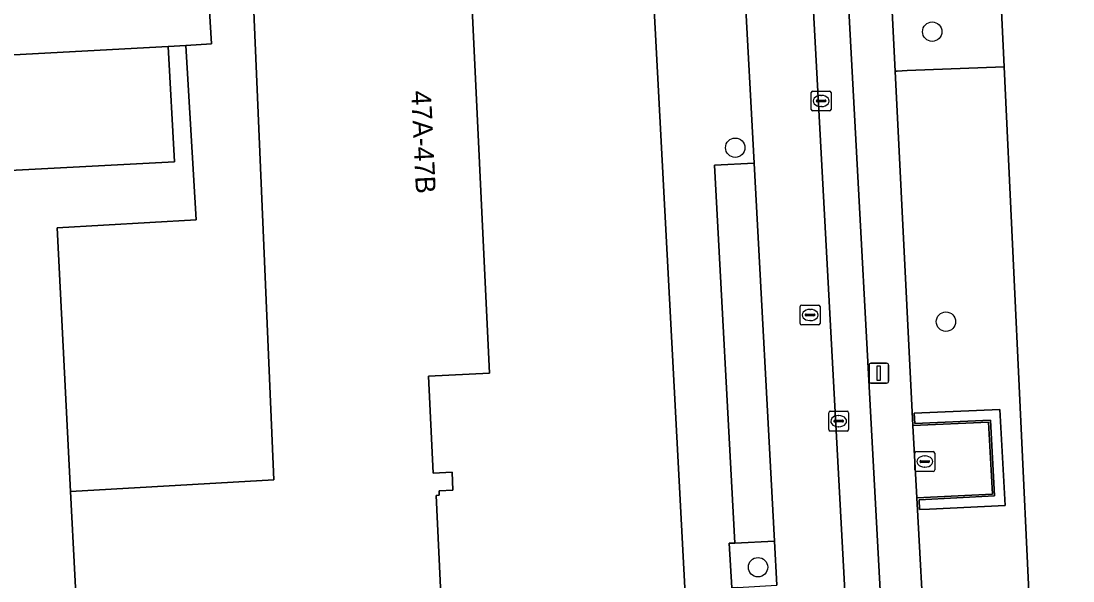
# Model space of a CAD drawing. Extents: x 158086 to 159499, y 382904 to 383981.
# Drawn here: x 158635.1 to 158688.2, y 383464.6 to 383492.8 of the extents above; entities that cross this region are included whole.
import ezdxf

# ---------------------------------------------------------------- set-up
doc = ezdxf.new("R2010")
doc.units = 0
for name, color, linetype in [('IMGEO_Boom', 7, 'Continuous'), ('IMGEO_Erf', 7, 'Continuous'), ('IMGEO_Groenvoorziening', 7, 'Continuous'), ('IMGEO_Haag', 7, 'Continuous'), ('IMGEO_Hek', 7, 'Continuous'), ('IMGEO_Kolk', 7, 'Continuous'), ('IMGEO_Lichtmast', 7, 'Continuous'), ('IMGEO_Pand', 7, 'Continuous'), ('IMGEO_Pand_nummerreeks', 7, 'Continuous'), ('IMGEO_Parkeervlak_open', 7, 'Continuous'), ('IMGEO_Rijbaan_lokaal_open', 7, 'Continuous'), ('IMGEO_Rioolput', 7, 'Continuous'), ('IMGEO_Voetpad_open', 7, 'Continuous')]:
    doc.layers.add(name, color=color, linetype=linetype)

msp = doc.modelspace()

# ---------------------------------------------------------------- linework, layer by layer
at = {"layer": 'IMGEO_Boom'}
for centre in [(158681.105, 383492.279), (158671.166, 383486.427), (158681.798, 383477.654), (158672.316, 383465.269)]:
    msp.add_circle(centre, 0.489, dxfattribs=at)
at = {"layer": 'IMGEO_Erf'}
msp.add_lwpolyline([(158666.215, 383509.595), (158652.105, 383508.733), (158652.357, 383502.827), (158654.173, 383502.913), (158654.312, 383500), (158654.497, 383496.111), (158657.764, 383496.267), (158658.774, 383475.051), (158655.697, 383474.905), (158655.929, 383470.015), (158656.879, 383470.06), (158656.922, 383469.151), (158656.222, 383469.118), (158656.232, 383468.894), (158656.07, 383468.886), (158656.747, 383454.587), (158638.28, 383456.476), (158638.66, 383451.771), (158669.483, 383448.061)], close=True, dxfattribs=at)
for points in [[(158608.564, 383500), (158609.453, 383483.978), (158630.141, 383485.048), (158631.344, 383485.11), (158642.872, 383485.706), (158642.554, 383491.534), (158631.02, 383490.909), (158629.826, 383490.845), (158613.939, 383489.984), (158613.305, 383500)], [(158644.238, 383500), (158644.734, 383491.659), (158643.439, 383491.582), (158643.959, 383482.788), (158636.944, 383482.39), (158637.621, 383469.091), (158647.886, 383469.682), (158646.59, 383500)]]:
    msp.add_lwpolyline(points, dxfattribs=at)
at = {"layer": 'IMGEO_Groenvoorziening'}
for points in [[(158679.835, 383490.315), (158684.731, 383490.506), (158683.965, 383506.714), (158692.273, 383513.247), (158691.131, 383514.699), (158689.852, 383516.327), (158678.958, 383507.771), (158678.446, 383508.004), (158689.543, 383516.72), (158689.481, 383516.799), (158678.344, 383508.051), (158679.235, 383490.291), (158679.335, 383490.295)], [(158684.731, 383490.506), (158679.835, 383490.315), (158679.335, 383490.295), (158679.235, 383490.291), (158680.133, 383472.413), (158683.95, 383472.588), (158684.148, 383468.957), (158680.334, 383468.77), (158681.589, 383445.672), (158686.843, 383445.786)], [(158684.517, 383473.215), (158680.202, 383473.035), (158680.228, 383472.517), (158684.045, 383472.693), (158684.253, 383468.862), (158680.439, 383468.675), (158680.465, 383468.173), (158680.966, 383468.2), (158684.779, 383468.387)], [(158680.966, 383468.2), (158680.465, 383468.173), (158680.439, 383468.675), (158684.253, 383468.862), (158684.045, 383472.693), (158680.228, 383472.517), (158680.202, 383473.035), (158684.517, 383473.215), (158684.779, 383468.387)], [(158673.142, 383466.585), (158671.151, 383466.481), (158670.857, 383466.473), (158670.992, 383464.236), (158671.28, 383464.247), (158673.264, 383464.371)]]:
    msp.add_lwpolyline(points, close=True, dxfattribs=at)
msp.add_lwpolyline([(158683.965, 383506.714), (158684.731, 383490.506), (158686.843, 383445.786), (158687.027, 383441.888), (158687.459, 383432.748), (158718.224, 383422.637), (158719.842, 383422.111), (158721.269, 383421.648), (158727.718, 383419.553), (158734.64, 383417.304), (158734.075, 383427.729), (158733.043, 383446.788), (158730.95, 383485.444), (158730.631, 383492.144), (158730.202, 383501.168)], dxfattribs=at)
at = {"layer": 'IMGEO_Haag'}
msp.add_lwpolyline([(158684.517, 383473.215), (158680.202, 383473.035), (158680.228, 383472.517), (158684.045, 383472.693), (158684.253, 383468.862), (158680.439, 383468.675), (158680.465, 383468.173), (158680.966, 383468.2), (158684.779, 383468.387)], close=True, dxfattribs=at)
at = {"layer": 'IMGEO_Hek'}
msp.add_lwpolyline([(158721.882, 383536.526), (158722.472, 383536.99), (158728.916, 383528.2), (158730.109, 383503.121), (158730.202, 383501.168), (158730.631, 383492.144), (158730.95, 383485.444), (158733.043, 383446.788), (158734.075, 383427.729), (158734.64, 383417.304), (158721.269, 383421.648), (158719.842, 383422.111), (158718.224, 383422.637), (158687.459, 383432.748), (158686.843, 383445.786), (158684.731, 383490.506), (158683.965, 383506.714), (158692.273, 383513.247), (158691.131, 383514.699)], dxfattribs=at)
at = {"layer": 'IMGEO_Kolk'}
for p, q in [((158675.001, 383488.357), (158675.001, 383489.209)), ((158675.076, 383489.283), (158675.928, 383489.283)), ((158676.002, 383489.209), (158676.002, 383488.357)), ((158675.26, 383488.777), (158675.26, 383488.789)), ((158675.698, 383488.74), (158675.3, 383488.74)), ((158675.303, 383488.826), (158675.701, 383488.826)), ((158675.489, 383489.063), (158675.514, 383489.063)), ((158675.744, 383488.789), (158675.744, 383488.777)), ((158675.928, 383488.283), (158675.076, 383488.283)), ((158675.512, 383488.503), (158675.487, 383488.503)), ((158675.885, 383472.21), (158675.885, 383473.062)), ((158675.96, 383473.136), (158676.812, 383473.136)), ((158676.144, 383472.63), (158676.144, 383472.642)), ((158676.187, 383472.679), (158676.585, 383472.679)), ((158676.373, 383472.916), (158676.398, 383472.916)), ((158676.628, 383472.642), (158676.628, 383472.63)), ((158676.886, 383473.062), (158676.886, 383472.21)), ((158676.812, 383472.136), (158675.96, 383472.136)), ((158676.582, 383472.593), (158676.184, 383472.593)), ((158676.396, 383472.356), (158676.371, 383472.356))]:
    msp.add_line(p, q, dxfattribs=at)
for points in [[(158675.001, 383488.357), (158675.001, 383489.209)], [(158675.076, 383489.283), (158675.928, 383489.283)], [(158676.002, 383489.209), (158676.002, 383488.357)], [(158675.928, 383488.283), (158675.076, 383488.283)], [(158675.885, 383472.21), (158675.885, 383473.062)], [(158675.96, 383473.136), (158676.812, 383473.136)], [(158676.886, 383473.062), (158676.886, 383472.21)], [(158676.812, 383472.136), (158675.96, 383472.136)]]:
    msp.add_lwpolyline(points, dxfattribs=at)
for centre, radius, start, end in [((158675.078, 383489.207), 0.0765, 91.552, 178.448), ((158675.078, 383489.207), 0.0765, 91.552, 178.448), ((158675.926, 383489.207), 0.0765, 1.552, 88.448), ((158675.926, 383489.207), 0.0765, 1.552, 88.448), ((158675.3, 383488.786), 0.0403, 85.8775, 175.7526), ((158675.297, 383488.776), 0.0366, 178.938, 274.7102), ((158675.701, 383488.783), 0.043, 264.8664, 352.4533), ((158675.705, 383488.788), 0.0386, 1.7309, 96.639), ((158675.078, 383488.359), 0.0765, 181.552, 268.448), ((158675.078, 383488.359), 0.0765, 181.552, 268.448), ((158675.926, 383488.359), 0.0765, 271.552, 358.448), ((158675.926, 383488.359), 0.0765, 271.552, 358.448), ((158675.962, 383473.06), 0.0765, 91.552, 178.448), ((158675.962, 383473.06), 0.0765, 91.552, 178.448), ((158676.184, 383472.639), 0.0403, 85.8775, 175.7526), ((158676.589, 383472.641), 0.0386, 1.7309, 96.639), ((158676.81, 383473.06), 0.0765, 1.552, 88.448), ((158676.81, 383473.06), 0.0765, 1.552, 88.448), ((158675.962, 383472.212), 0.0765, 181.552, 268.448), ((158675.962, 383472.212), 0.0765, 181.552, 268.448), ((158676.181, 383472.629), 0.0366, 178.938, 274.7102), ((158676.585, 383472.636), 0.043, 264.8664, 352.4533), ((158676.81, 383472.212), 0.0765, 271.552, 358.448), ((158676.81, 383472.212), 0.0765, 271.552, 358.448)]:
    msp.add_arc(centre, radius, start, end, dxfattribs=at)
for centre, major_axis, ratio, start_param, end_param in [((158675.488, 383488.783), (-0.387, 0.002), 0.722429, 4.712389, 7.853982), ((158675.513, 383488.783), (-0.39, 0.002), 0.717154, 1.570796, 4.712389), ((158676.372, 383472.636), (-0.387, 0.002), 0.722429, 4.712389, 7.853982), ((158676.397, 383472.636), (-0.39, 0.002), 0.717154, 1.570796, 4.712389)]:
    msp.add_ellipse(centre, major_axis=major_axis, ratio=ratio, start_param=start_param, end_param=end_param, dxfattribs=at)
at = {"layer": 'IMGEO_Lichtmast'}
for p, q in [((158677.916, 383474.658), (158677.916, 383475.458)), ((158677.916, 383475.458), (158677.916, 383474.658)), ((158678.016, 383475.558), (158678.806, 383475.558)), ((158678.806, 383475.558), (158678.016, 383475.558)), ((158678.906, 383475.458), (158678.906, 383474.658)), ((158678.906, 383474.658), (158678.906, 383475.458)), ((158678.806, 383474.558), (158678.016, 383474.558)), ((158678.016, 383474.558), (158678.806, 383474.558))]:
    msp.add_line(p, q, dxfattribs=at)
msp.add_lwpolyline([(158678.336, 383475.433), (158678.486, 383475.433), (158678.486, 383474.683), (158678.336, 383474.683), (158678.336, 383475.433)], dxfattribs=at)
for centre, start, end in [((158678.016, 383475.458), 90, 180), ((158678.016, 383475.458), 90, 180), ((158678.806, 383475.458), 0, 90), ((158678.806, 383475.458), 360, 90), ((158678.016, 383474.658), 180, 270), ((158678.016, 383474.658), 180, 270), ((158678.806, 383474.658), 270, 0), ((158678.806, 383474.658), 270, 0)]:
    msp.add_arc(centre, 0.1, start, end, dxfattribs=at)
at = {"layer": 'IMGEO_Pand'}
for points in [[(158643.439, 383491.582), (158644.734, 383491.659), (158644.238, 383500), (158644, 383504.009), (158613.175, 383502.059), (158613.305, 383500), (158613.939, 383489.984), (158629.826, 383490.845), (158631.02, 383490.909), (158642.554, 383491.534)], [(158657.764, 383496.267), (158654.497, 383496.111), (158654.312, 383500), (158654.173, 383502.913), (158652.357, 383502.827), (158646.481, 383502.547), (158646.59, 383500), (158647.886, 383469.682), (158637.621, 383469.091), (158638.28, 383456.476), (158656.747, 383454.587), (158656.07, 383468.886), (158656.232, 383468.894), (158656.222, 383469.118), (158656.922, 383469.151), (158656.879, 383470.06), (158655.929, 383470.015), (158655.697, 383474.905), (158658.774, 383475.051)]]:
    msp.add_lwpolyline(points, close=True, dxfattribs=at)
at = {"layer": 'IMGEO_Parkeervlak_open'}
for points in [[(158674.312, 383508.257), (158677.437, 383450.382)], [(158679.174, 383451.328), (158676.089, 383508.344)]]:
    msp.add_lwpolyline(points, dxfattribs=at)
msp.add_lwpolyline([(158672.118, 383485.65), (158670.119, 383485.551), (158671.151, 383466.481), (158673.142, 383466.585)], close=True, dxfattribs=at)
at = {"layer": 'IMGEO_Rijbaan_lokaal_open'}
for points in [[(158677.437, 383450.382), (158674.312, 383508.257)], [(158671.633, 383494.676), (158672.118, 383485.65)], [(158672.118, 383485.65), (158673.142, 383466.585)], [(158673.142, 383466.585), (158673.264, 383464.371)]]:
    msp.add_lwpolyline(points, dxfattribs=at)
at = {"layer": 'IMGEO_Rioolput'}
for p, q in [((158674.519, 383478.49), (158675.371, 383478.49)), ((158674.444, 383477.564), (158674.444, 383478.416)), ((158674.703, 383477.984), (158674.703, 383477.996)), ((158675.141, 383477.947), (158674.743, 383477.947)), ((158674.746, 383478.033), (158675.144, 383478.033)), ((158674.932, 383478.27), (158674.957, 383478.27)), ((158675.187, 383477.996), (158675.187, 383477.984)), ((158675.445, 383478.416), (158675.445, 383477.564)), ((158675.371, 383477.49), (158674.519, 383477.49)), ((158674.955, 383477.71), (158674.93, 383477.71)), ((158680.304, 383471.099), (158681.156, 383471.099)), ((158680.229, 383470.173), (158680.229, 383471.025)), ((158680.488, 383470.593), (158680.488, 383470.605)), ((158680.926, 383470.556), (158680.528, 383470.556)), ((158680.531, 383470.642), (158680.929, 383470.642)), ((158680.717, 383470.879), (158680.742, 383470.879)), ((158680.972, 383470.605), (158680.972, 383470.593)), ((158681.23, 383471.025), (158681.23, 383470.173)), ((158681.156, 383470.099), (158680.304, 383470.099)), ((158680.74, 383470.319), (158680.715, 383470.319))]:
    msp.add_line(p, q, dxfattribs=at)
for points in [[(158674.519, 383478.49), (158675.371, 383478.49)], [(158674.444, 383477.564), (158674.444, 383478.416)], [(158675.445, 383478.416), (158675.445, 383477.564)], [(158675.371, 383477.49), (158674.519, 383477.49)], [(158680.304, 383471.099), (158681.156, 383471.099)], [(158680.229, 383470.173), (158680.229, 383471.025)], [(158681.23, 383471.025), (158681.23, 383470.173)], [(158681.156, 383470.099), (158680.304, 383470.099)]]:
    msp.add_lwpolyline(points, dxfattribs=at)
for centre, radius, start, end in [((158674.521, 383478.414), 0.0765, 91.552, 178.448), ((158674.521, 383478.414), 0.0765, 91.552, 178.448), ((158675.369, 383478.414), 0.0765, 1.552, 88.448), ((158675.369, 383478.414), 0.0765, 1.552, 88.448), ((158674.743, 383477.993), 0.0403, 85.8775, 175.7526), ((158674.74, 383477.983), 0.0366, 178.938, 274.7102), ((158675.144, 383477.99), 0.043, 264.8664, 352.4533), ((158675.148, 383477.995), 0.0386, 1.7309, 96.639), ((158674.521, 383477.566), 0.0765, 181.552, 268.448), ((158674.521, 383477.566), 0.0765, 181.552, 268.448), ((158675.369, 383477.566), 0.0765, 271.552, 358.448), ((158675.369, 383477.566), 0.0765, 271.552, 358.448), ((158680.306, 383471.023), 0.0765, 91.552, 178.448), ((158680.306, 383471.023), 0.0765, 91.552, 178.448), ((158681.154, 383471.023), 0.0765, 1.552, 88.448), ((158681.154, 383471.023), 0.0765, 1.552, 88.448), ((158680.528, 383470.602), 0.0403, 85.8775, 175.7526), ((158680.525, 383470.592), 0.0366, 178.938, 274.7102), ((158680.929, 383470.599), 0.043, 264.8664, 352.4533), ((158680.933, 383470.604), 0.0386, 1.7309, 96.639), ((158680.306, 383470.175), 0.0765, 181.552, 268.448), ((158680.306, 383470.175), 0.0765, 181.552, 268.448), ((158681.154, 383470.175), 0.0765, 271.552, 358.448), ((158681.154, 383470.175), 0.0765, 271.552, 358.448)]:
    msp.add_arc(centre, radius, start, end, dxfattribs=at)
for centre, major_axis, ratio, start_param, end_param in [((158674.931, 383477.99), (-0.387, 0.002), 0.722429, 4.712389, 7.853982), ((158674.956, 383477.99), (-0.39, 0.002), 0.717154, 1.570796, 4.712389), ((158680.716, 383470.599), (-0.387, 0.002), 0.722429, 4.712389, 7.853982), ((158680.741, 383470.599), (-0.39, 0.002), 0.717154, 1.570796, 4.712389)]:
    msp.add_ellipse(centre, major_axis=major_axis, ratio=ratio, start_param=start_param, end_param=end_param, dxfattribs=at)
at = {"layer": 'IMGEO_Voetpad_open'}
for points in [[(158680.334, 383468.77), (158680.133, 383472.413), (158679.235, 383490.291), (158678.344, 383508.051), (158678.339, 383508.146), (158678.023, 383511.891), (158678.019, 383511.96), (158677.677, 383518.383), (158677.118, 383528.876), (158674.764, 383573.077), (158674.588, 383576.375), (158674.147, 383584.658), (158672.679, 383613.971), (158672.003, 383626.033), (158671.436, 383629.225), (158670.444, 383632.112), (158658.622, 383659.897), (158656.805, 383658.485), (158664.509, 383640.316), (158663.827, 383640.015), (158656.747, 383650.387), (158656.392, 383650.139), (158656.021, 383649.851), (158662.801, 383639.929)], [(158647.845, 383651.497), (158647.27, 383651.854), (158644.221, 383649.804), (158659.953, 383627.048), (158659.962, 383626.325), (158659.969, 383625.636), (158660.723, 383611.837), (158662.762, 383574.518), (158662.899, 383572.01), (158662.901, 383571.964), (158666.144, 383510.926), (158666.215, 383509.595), (158669.483, 383448.061), (158673.621, 383445.789)], [(158670.567, 383611.494), (158675.834, 383513.198), (158676.089, 383508.344), (158679.174, 383451.328)], [(158674.031, 383448.65), (158671.69, 383448.517), (158671.498, 383451.94), (158671.896, 383451.927), (158671.67, 383456.896), (158671.369, 383456.871), (158671.243, 383459.489), (158671.536, 383459.513), (158671.28, 383464.247), (158670.992, 383464.236), (158670.857, 383466.473), (158671.151, 383466.481), (158670.119, 383485.551), (158672.118, 383485.65), (158671.633, 383494.676)], [(158678.633, 383445.68), (158677.103, 383444.396), (158681.761, 383442.5), (158681.589, 383445.672), (158680.334, 383468.77)]]:
    msp.add_lwpolyline(points, dxfattribs=at)
for points in [[(158631.655, 383452.715), (158638.66, 383451.771), (158638.28, 383456.476), (158637.621, 383469.091), (158636.944, 383482.39), (158643.959, 383482.788), (158643.439, 383491.582), (158642.554, 383491.534), (158642.872, 383485.706), (158631.344, 383485.11), (158632.191, 383469.919), (158630.728, 383469.807), (158631.397, 383457.895), (158631.727, 383452.978)], [(158683.95, 383472.588), (158680.133, 383472.413), (158680.334, 383468.77), (158684.148, 383468.957)]]:
    msp.add_lwpolyline(points, close=True, dxfattribs=at)

# ---------------------------------------------------------------- texts
at = {"layer": 'IMGEO_Pand_nummerreeks'}
msp.add_text('47A-47B', height=1, rotation=272.7271, dxfattribs=at).set_placement((158654.813, 383489.285))

doc.saveas('drawing.dxf')
